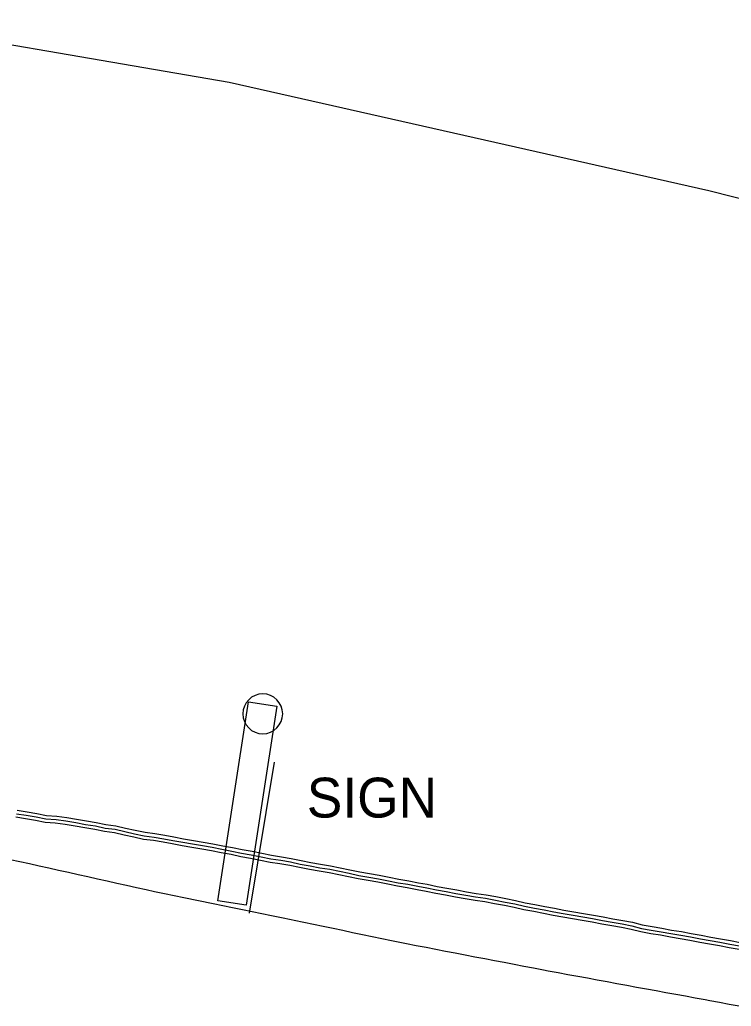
# Model space of a CAD drawing. Extents: x 1901471 to 1963503, y 756461 to 799997.
# Drawn here: x 1940594 to 1940665.4, y 780518.8 to 780617.8 of the extents above; entities that cross this region are included whole.
import ezdxf

# ---------------------------------------------------------------- set-up
doc = ezdxf.new("R2010")
doc.units = 0
for name, color, linetype in [('Default', 7, 'Continuous'), ('RD_EX_Bldg', 7, 'Continuous'), ('RD_EX_BldgApp', 7, 'Continuous'), ('RD_EX_Conc', 7, 'Continuous'), ('RD_EX_Road', 7, 'Continuous'), ('RD_EX_UT', 7, 'Continuous'), ('RD_EX_VEG', 7, 'Continuous')]:
    doc.layers.add(name, color=color, linetype=linetype)

# ---------------------------------------------------------------- blocks, each defined once
blk = doc.blocks.new('OP')
at = {"layer": 'Default'}
for start, end in [(90, 270), (270, 90)]:
    blk.add_arc((0, 0), 0.127, start, end, dxfattribs=at)

msp = doc.modelspace()

# ---------------------------------------------------------------- linework, layer by layer
at = {"layer": 'RD_EX_Bldg'}
msp.add_lwpolyline([(1940619.52, 780543.32), (1940616.98, 780528.15)], dxfattribs=at)
at = {"layer": 'RD_EX_BldgApp'}
msp.add_lwpolyline([(1940613.84, 780529.4), (1940616.94, 780549.38), (1940619.78, 780548.94), (1940616.69, 780528.96)], close=True, dxfattribs=at)
at = {"layer": 'RD_EX_Conc'}
for points in [[(1940593.7, 780538.49), (1940594.7, 780538.35), (1940595.68, 780538.18), (1940596.66, 780537.98), (1940597.68, 780537.91), (1940598.68, 780537.77), (1940599.66, 780537.6), (1940600.65, 780537.42), (1940601.64, 780537.27), (1940602.62, 780537.06), (1940603.61, 780536.93), (1940604.59, 780536.71), (1940605.56, 780536.49), (1940606.54, 780536.28), (1940607.54, 780536.15), (1940608.52, 780535.98), (1940609.42, 780535.81), (1940610.4, 780535.64), (1940611.39, 780535.47), (1940612.37, 780535.29), (1940613.36, 780535.13), (1940614.34, 780534.93), (1940615.32, 780534.74), (1940616.3, 780534.54), (1940617.28, 780534.37), (1940618.26, 780534.17), (1940619.24, 780533.97), (1940620.23, 780533.82), (1940621.22, 780533.65), (1940622.2, 780533.45), (1940623.18, 780533.26), (1940624.17, 780533.08), (1940625.15, 780532.92), (1940626.13, 780532.72), (1940627.11, 780532.52), (1940628.09, 780532.32), (1940629.08, 780532.15), (1940630.06, 780531.98), (1940631.04, 780531.77), (1940632.02, 780531.57), (1940633.01, 780531.41), (1940633.99, 780531.21), (1940634.88, 780531.06), (1940635.86, 780530.85), (1940636.85, 780530.68), (1940637.83, 780530.49), (1940638.81, 780530.31), (1940639.8, 780530.15), (1940640.79, 780530.01), (1940641.77, 780529.82), (1940642.76, 780529.63), (1940643.74, 780529.45), (1940644.71, 780529.21), (1940645.69, 780529.03), (1940646.68, 780528.84), (1940647.66, 780528.65), (1940648.59, 780528.47), (1940649.58, 780528.31), (1940650.56, 780528.13), (1940651.55, 780527.97), (1940651.55, 780527.97), (1940652.53, 780527.79), (1940653.52, 780527.61), (1940654.5, 780527.43), (1940655.48, 780527.25), (1940656.45, 780526.99), (1940657.44, 780526.81), (1940658.42, 780526.65), (1940659.41, 780526.47), (1940660.39, 780526.31), (1940661.38, 780526.13), (1940662.36, 780525.95), (1940663.34, 780525.77), (1940664.33, 780525.59), (1940665.32, 780525.41), (1940666.3, 780525.22)], [(1940593.56, 780537.82), (1940594.55, 780537.68), (1940595.53, 780537.51), (1940596.51, 780537.31), (1940597.53, 780537.24), (1940598.53, 780537.1), (1940599.51, 780536.93), (1940600.5, 780536.75), (1940601.49, 780536.59), (1940602.47, 780536.39), (1940603.46, 780536.26), (1940604.44, 780536.04), (1940605.41, 780535.82), (1940606.39, 780535.6), (1940607.39, 780535.48), (1940608.37, 780535.31), (1940609.28, 780535.14), (1940610.26, 780534.96), (1940611.25, 780534.8), (1940612.23, 780534.62), (1940613.22, 780534.46), (1940614.2, 780534.26), (1940615.18, 780534.07), (1940616.16, 780533.86), (1940617.14, 780533.69), (1940618.12, 780533.49), (1940619.1, 780533.29), (1940620.09, 780533.14), (1940621.08, 780532.97), (1940622.06, 780532.77), (1940623.04, 780532.59), (1940624.03, 780532.41), (1940625.01, 780532.25), (1940625.99, 780532.05), (1940626.97, 780531.84), (1940627.95, 780531.64), (1940628.94, 780531.47), (1940629.92, 780531.3), (1940630.9, 780531.1), (1940631.88, 780530.9), (1940632.87, 780530.74), (1940633.85, 780530.53), (1940634.75, 780530.38), (1940635.73, 780530.17), (1940636.72, 780530), (1940637.7, 780529.81), (1940638.68, 780529.64), (1940639.67, 780529.47), (1940640.66, 780529.33), (1940641.64, 780529.15), (1940642.63, 780528.96), (1940643.61, 780528.77), (1940644.58, 780528.54), (1940645.56, 780528.35), (1940646.55, 780528.16), (1940647.53, 780527.97), (1940648.47, 780527.8), (1940649.45, 780527.64), (1940650.44, 780527.45), (1940651.42, 780527.29), (1940651.42, 780527.29), (1940652.41, 780527.11), (1940653.39, 780526.93), (1940654.37, 780526.75), (1940655.36, 780526.57), (1940656.33, 780526.32), (1940657.31, 780526.13), (1940658.3, 780525.98), (1940659.28, 780525.79), (1940660.27, 780525.63), (1940661.25, 780525.45), (1940662.24, 780525.27), (1940663.22, 780525.09), (1940664.2, 780524.91), (1940665.19, 780524.73), (1940666.18, 780524.54)], [(1940593.63, 780538.14), (1940594.62, 780538), (1940595.61, 780537.83), (1940596.59, 780537.63), (1940597.61, 780537.56), (1940598.6, 780537.42), (1940599.59, 780537.25), (1940600.57, 780537.07), (1940601.56, 780536.92), (1940602.54, 780536.71), (1940603.53, 780536.58), (1940604.51, 780536.36), (1940605.48, 780536.14), (1940606.46, 780535.93), (1940607.46, 780535.8), (1940608.44, 780535.63), (1940609.34, 780535.46), (1940610.33, 780535.28), (1940611.31, 780535.12), (1940612.3, 780534.94), (1940613.28, 780534.78), (1940614.26, 780534.58), (1940615.25, 780534.39), (1940616.22, 780534.19), (1940617.21, 780534.02), (1940618.19, 780533.82), (1940619.17, 780533.61), (1940620.16, 780533.47), (1940621.14, 780533.3), (1940622.12, 780533.09), (1940623.11, 780532.91), (1940624.09, 780532.73), (1940625.08, 780532.57), (1940626.06, 780532.37), (1940627.04, 780532.17), (1940628.02, 780531.96), (1940629, 780531.79), (1940629.99, 780531.62), (1940630.97, 780531.42), (1940631.95, 780531.22), (1940632.94, 780531.06), (1940633.92, 780530.86), (1940634.82, 780530.7), (1940635.79, 780530.49), (1940636.78, 780530.33), (1940637.76, 780530.14), (1940638.75, 780529.96), (1940639.73, 780529.79), (1940640.72, 780529.66), (1940641.71, 780529.47), (1940642.69, 780529.28), (1940643.67, 780529.09), (1940644.64, 780528.86), (1940645.63, 780528.67), (1940646.61, 780528.49), (1940647.59, 780528.3), (1940648.53, 780528.12), (1940649.51, 780527.96), (1940650.5, 780527.78), (1940651.48, 780527.62), (1940651.48, 780527.62), (1940652.47, 780527.44), (1940653.45, 780527.26), (1940654.43, 780527.08), (1940655.42, 780526.9), (1940656.39, 780526.64), (1940657.37, 780526.46), (1940658.36, 780526.3), (1940659.34, 780526.12), (1940660.33, 780525.96), (1940661.31, 780525.78), (1940662.3, 780525.6), (1940663.28, 780525.42), (1940664.26, 780525.24), (1940665.25, 780525.05), (1940666.24, 780524.87)]]:
    msp.add_lwpolyline(points, dxfattribs=at)
at = {"layer": 'RD_EX_Road'}
msp.add_lwpolyline([(1940666.18, 780518.82), (1940665.19, 780519), (1940664.21, 780519.19), (1940663.23, 780519.37), (1940662.77, 780519.45), (1940661.78, 780519.64), (1940660.8, 780519.82), (1940659.82, 780520), (1940658.83, 780520.18), (1940657.85, 780520.36), (1940656.87, 780520.54), (1940655.88, 780520.72), (1940654.9, 780520.9), (1940653.91, 780521.08), (1940652.93, 780521.26), (1940651.95, 780521.44), (1940650.96, 780521.63), (1940649.98, 780521.81), (1940649, 780521.99), (1940648.01, 780522.17), (1940647.03, 780522.35), (1940646.53, 780522.45), (1940645.55, 780522.63), (1940644.57, 780522.82), (1940643.59, 780523.01), (1940642.6, 780523.2), (1940641.62, 780523.39), (1940640.64, 780523.58), (1940639.66, 780523.76), (1940638.68, 780523.95), (1940637.69, 780524.14), (1940636.71, 780524.33), (1940635.73, 780524.52), (1940634.75, 780524.71), (1940633.77, 780524.9), (1940632.78, 780525.08), (1940632.28, 780525.19), (1940631.3, 780525.39), (1940630.32, 780525.59), (1940629.34, 780525.8), (1940628.36, 780526), (1940627.38, 780526.2), (1940626.4, 780526.41), (1940625.42, 780526.61), (1940624.44, 780526.81), (1940623.46, 780527.01), (1940622.49, 780527.22), (1940621.51, 780527.42), (1940621.21, 780527.48), (1940620.23, 780527.68), (1940619.25, 780527.89), (1940618.27, 780528.09), (1940617.29, 780528.29), (1940616.31, 780528.49), (1940615.33, 780528.69), (1940614.35, 780528.9), (1940613.37, 780529.1), (1940610.43, 780529.7), (1940609.46, 780529.91), (1940608.48, 780530.11), (1940607.5, 780530.31), (1940606.65, 780530.5), (1940605.67, 780530.72), (1940604.69, 780530.94), (1940603.72, 780531.15), (1940602.74, 780531.37), (1940601.77, 780531.59), (1940600.79, 780531.8), (1940599.82, 780532.02), (1940598.84, 780532.24), (1940597.86, 780532.46), (1940596.89, 780532.67), (1940595.91, 780532.89), (1940594.94, 780533.11), (1940593.96, 780533.32), (1940592.99, 780533.53)], dxfattribs=at)
at = {"layer": 'RD_EX_VEG'}
msp.add_lwpolyline([(1940883.23, 780735.47), (1940878.59, 780706.15), (1940872.89, 780683.76), (1940868.66, 780665.97), (1940855.4, 780643.31), (1940842.79, 780626.43), (1940825.76, 780617.52), (1940811.64, 780598.58), (1940798.83, 780585.96), (1940780.3, 780580.72), (1940744.37, 780584.54), (1940698.02, 780591.81), (1940663.14, 780600.66), (1940614.98, 780611.53), (1940575.22, 780618.34), (1940548.72, 780626.64), (1940534.05, 780632.14), (1940513.01, 780635.28), (1940499.85, 780642.76), (1940493.64, 780653.03), (1940491.55, 780667.86), (1940486.42, 780695.35), (1940477.38, 780722.05), (1940479.17, 780738.6)], dxfattribs=at)

# ---------------------------------------------------------------- block references
at = {"layer": 'RD_EX_UT', "xscale": 15.748031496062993, "yscale": 15.748031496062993}
msp.add_blockref('OP', (1940618.36, 780548.17), dxfattribs=at)

# ---------------------------------------------------------------- texts
at = {"layer": 'RD_EX_Road'}
msp.add_text('SIGN', height=4, dxfattribs=at).set_placement((1940622.78, 780537.76))

doc.saveas('drawing.dxf')
